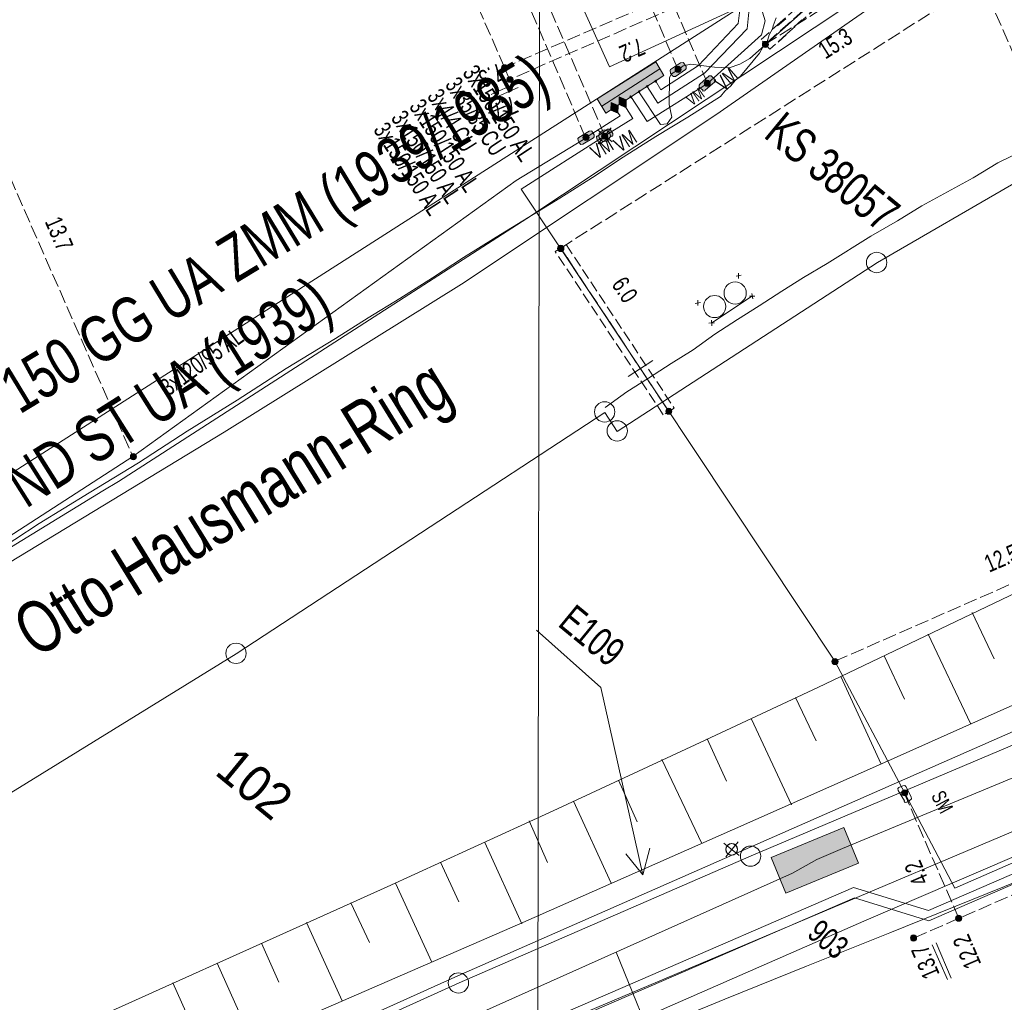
# Model space of a CAD drawing. Header units: metres. Extents: x -740 to 758, y -633 to 854.
# Tile 1036 of 1056: x 512 to 543, y 140 to 170. Entities that reach past the tile are written whole.
import ezdxf

# ---------------------------------------------------------------- set-up
doc = ezdxf.new("R2010")
doc.units = ezdxf.units.M
doc.header["$MEASUREMENT"] = 0
for name, pattern in [('333_125', [0.4576, 0.3328, -0.1248]), ('333_333', [0.6656, 0.3328, -0.3328]), ('416_125', [0.5408, 0.416, -0.1248])]:
    doc.linetypes.add(name, pattern=pattern)
for name, color, linetype in [('Gas.LOVION', 7, 'Continuous'), ('Grundkarte.LOVION', 7, 'Continuous'), ('Grundkarte_Text.LOVION', 7, 'Continuous'), ('Strom.LOVION', 7, 'Continuous'), ('StromBemass.LOVION', 7, 'Continuous'), ('Telko.LOVION', 7, 'Continuous'), ('ViewBounds.LOVION', 7, 'Continuous'), ('Wasser.LOVION', 7, 'Continuous')]:
    doc.layers.add(name, color=color, linetype=linetype)
doc.styles.add('ERSTELLTER_STIL_1', font='arial.ttf')

msp = doc.modelspace()

# ---------------------------------------------------------------- hatches: boundary and pattern name
at = {"layer": 'Strom.LOVION', "linetype": 'Continuous', "lineweight": 13}
for points in [[(530.319, 166.769), (532.098, 167.918), (531.85, 168.337), (530.055, 167.201)], [(532.455, 167.894), (532.76, 168.101), (532.786, 168.133), (532.781, 168.192), (532.711, 168.303), (532.694, 168.316), (532.607, 168.308), (532.302, 168.101), (532.289, 168.085), (532.297, 167.997), (532.364, 167.915), (532.396, 167.888)], [(533.369, 167.466), (533.655, 167.716), (533.681, 167.748), (533.678, 167.777), (533.646, 167.804), (533.563, 167.899), (533.547, 167.912), (533.488, 167.906), (533.202, 167.657), (533.176, 167.625), (533.182, 167.566), (533.294, 167.474), (533.297, 167.444), (533.355, 167.45)], [(529.811, 166.217), (529.49, 166.023), (529.464, 165.991), (529.47, 165.932), (529.523, 165.834), (529.556, 165.808), (529.614, 165.813), (529.935, 166.007), (529.961, 166.039), (529.956, 166.098), (529.886, 166.209), (529.87, 166.223)], [(530.367, 166.271), (530.063, 166.064), (530.033, 166.061), (530.042, 165.973), (530.096, 165.875), (530.128, 165.849), (530.186, 165.855), (530.491, 166.062), (530.521, 166.065), (530.534, 166.081), (530.528, 166.139), (530.458, 166.251), (530.426, 166.277)]]:
    msp.add_hatch(color=7, dxfattribs=at).paths.add_polyline_path(points)
at = {"layer": 'Strom.LOVION', "linetype": 'Continuous', "lineweight": 18}
for color, points in [(5, [(531.554, 167.584), (531.586, 167.558), (531.613, 167.59), (531.581, 167.616)]), (5, [(531.878, 167.749), (531.846, 167.775), (531.819, 167.743), (531.852, 167.717)]), (1, [(530.945, 167.17), (530.728, 167.267), (530.722, 167.03), (530.938, 166.933)]), (5, [(531.079, 167.301), (531.053, 167.269), (531.101, 167.23), (531.114, 167.246), (531.098, 167.259), (531.112, 167.275)]), (5, [(531.345, 167.46), (531.305, 167.412), (531.321, 167.399), (531.334, 167.415), (531.35, 167.402), (531.364, 167.418), (531.348, 167.431), (531.361, 167.447)]), (1, [(530.695, 166.998), (530.479, 167.095), (530.473, 166.858), (530.689, 166.761)])]:
    msp.add_hatch(color=color, dxfattribs=at).paths.add_polyline_path(points)
at = {"layer": 'StromBemass.LOVION', "linetype": 'Continuous', "lineweight": 13}
for points in [[(535.284, 168.815), (535.29, 168.824), (535.296, 168.835), (535.3, 168.846), (535.303, 168.857), (535.305, 168.869), (535.305, 168.881), (535.303, 168.892), (535.3, 168.904), (535.296, 168.915), (535.29, 168.925), (535.283, 168.935), (535.275, 168.943), (535.266, 168.951), (535.256, 168.957), (535.245, 168.962), (535.234, 168.966), (535.222, 168.968), (535.211, 168.968), (535.199, 168.968), (535.187, 168.965), (535.176, 168.962), (535.165, 168.957), (535.155, 168.95), (535.146, 168.943), (535.138, 168.934), (535.131, 168.925), (535.126, 168.914), (535.121, 168.903), (535.118, 168.892), (535.117, 168.88), (535.117, 168.868), (535.119, 168.856), (535.122, 168.845), (535.126, 168.834), (535.132, 168.824), (535.139, 168.814), (535.147, 168.806), (535.156, 168.798), (535.166, 168.792), (535.177, 168.787), (535.188, 168.783), (535.199, 168.781), (535.211, 168.78), (535.223, 168.781), (535.235, 168.783), (535.246, 168.787), (535.256, 168.792), (535.266, 168.799), (535.275, 168.806)], [(535.283, 168.814), (535.29, 168.824), (535.296, 168.834), (535.3, 168.845), (535.303, 168.856), (535.304, 168.868), (535.304, 168.88), (535.303, 168.891), (535.3, 168.903), (535.296, 168.914), (535.29, 168.924), (535.283, 168.934), (535.275, 168.942), (535.266, 168.95), (535.256, 168.956), (535.245, 168.961), (535.234, 168.964), (535.222, 168.967), (535.211, 168.967), (535.199, 168.967), (535.187, 168.964), (535.176, 168.961), (535.166, 168.956), (535.156, 168.949), (535.147, 168.942), (535.139, 168.933), (535.132, 168.924), (535.126, 168.913), (535.122, 168.902), (535.119, 168.891), (535.117, 168.879), (535.117, 168.867), (535.119, 168.856), (535.122, 168.844), (535.126, 168.833), (535.132, 168.823), (535.139, 168.814), (535.147, 168.805), (535.156, 168.798), (535.166, 168.791), (535.177, 168.786), (535.188, 168.783), (535.199, 168.781), (535.211, 168.78), (535.223, 168.781), (535.235, 168.783), (535.246, 168.787), (535.256, 168.792), (535.266, 168.798), (535.275, 168.806)], [(527.286, 168.099), (527.293, 168.108), (527.299, 168.118), (527.303, 168.129), (527.306, 168.141), (527.307, 168.152), (527.307, 168.164), (527.306, 168.175), (527.303, 168.187), (527.298, 168.198), (527.293, 168.208), (527.286, 168.217), (527.278, 168.226), (527.269, 168.233), (527.259, 168.239), (527.248, 168.244), (527.237, 168.248), (527.226, 168.25), (527.214, 168.251), (527.202, 168.25), (527.191, 168.248), (527.18, 168.244), (527.169, 168.239), (527.159, 168.233), (527.15, 168.225), (527.142, 168.217), (527.135, 168.207), (527.13, 168.197), (527.125, 168.186), (527.123, 168.175), (527.121, 168.163), (527.121, 168.152), (527.123, 168.14), (527.126, 168.129), (527.13, 168.118), (527.136, 168.107), (527.143, 168.098), (527.151, 168.09), (527.16, 168.082), (527.17, 168.076), (527.18, 168.071), (527.191, 168.067), (527.203, 168.065), (527.214, 168.065), (527.226, 168.065), (527.238, 168.068), (527.249, 168.071), (527.259, 168.076), (527.269, 168.082), (527.278, 168.09)], [(527.265, 168.12), (527.27, 168.127), (527.274, 168.134), (527.277, 168.142), (527.279, 168.15), (527.28, 168.158), (527.28, 168.167), (527.279, 168.175), (527.277, 168.183), (527.274, 168.191), (527.27, 168.198), (527.265, 168.205), (527.259, 168.211), (527.252, 168.217), (527.245, 168.221), (527.238, 168.225), (527.23, 168.227), (527.221, 168.229), (527.213, 168.229), (527.205, 168.229), (527.196, 168.227), (527.188, 168.225), (527.181, 168.221), (527.174, 168.216), (527.167, 168.211), (527.162, 168.205), (527.157, 168.198), (527.153, 168.191), (527.15, 168.183), (527.147, 168.175), (527.146, 168.166), (527.146, 168.158), (527.148, 168.15), (527.15, 168.142), (527.153, 168.134), (527.157, 168.126), (527.162, 168.12), (527.168, 168.113), (527.174, 168.108), (527.181, 168.104), (527.189, 168.1), (527.197, 168.097), (527.205, 168.096), (527.214, 168.095), (527.222, 168.096), (527.23, 168.098), (527.238, 168.1), (527.246, 168.104), (527.253, 168.108), (527.259, 168.114)], [(527.265, 168.12), (527.27, 168.127), (527.274, 168.134), (527.277, 168.142), (527.279, 168.15), (527.28, 168.158), (527.28, 168.167), (527.279, 168.175), (527.277, 168.183), (527.274, 168.191), (527.27, 168.198), (527.265, 168.205), (527.259, 168.211), (527.252, 168.217), (527.245, 168.221), (527.238, 168.225), (527.23, 168.227), (527.221, 168.229), (527.213, 168.229), (527.205, 168.229), (527.196, 168.227), (527.188, 168.225), (527.181, 168.221), (527.174, 168.216), (527.167, 168.211), (527.162, 168.205), (527.157, 168.198), (527.153, 168.191), (527.15, 168.183), (527.147, 168.175), (527.146, 168.166), (527.146, 168.158), (527.148, 168.15), (527.15, 168.142), (527.153, 168.134), (527.157, 168.126), (527.162, 168.12), (527.168, 168.113), (527.174, 168.108), (527.181, 168.104), (527.189, 168.1), (527.197, 168.097), (527.205, 168.096), (527.214, 168.095), (527.222, 168.096), (527.23, 168.098), (527.238, 168.1), (527.246, 168.104), (527.253, 168.108), (527.259, 168.114)], [(532.607, 168.049), (532.614, 168.058), (532.62, 168.069), (532.624, 168.08), (532.627, 168.091), (532.629, 168.103), (532.629, 168.115), (532.627, 168.126), (532.624, 168.138), (532.62, 168.148), (532.614, 168.159), (532.607, 168.168), (532.599, 168.177), (532.59, 168.184), (532.58, 168.191), (532.569, 168.196), (532.558, 168.199), (532.547, 168.201), (532.535, 168.202), (532.523, 168.201), (532.511, 168.199), (532.5, 168.195), (532.49, 168.19), (532.48, 168.184), (532.471, 168.176), (532.463, 168.168), (532.456, 168.158), (532.45, 168.148), (532.446, 168.137), (532.443, 168.126), (532.442, 168.114), (532.442, 168.102), (532.443, 168.091), (532.446, 168.079), (532.45, 168.068), (532.456, 168.058), (532.463, 168.048), (532.471, 168.04), (532.48, 168.032), (532.49, 168.026), (532.501, 168.021), (532.512, 168.018), (532.524, 168.015), (532.535, 168.015), (532.547, 168.015), (532.559, 168.018), (532.57, 168.021), (532.58, 168.026), (532.59, 168.033), (532.599, 168.04)], [(527.453, 167.738), (527.46, 167.748), (527.465, 167.758), (527.47, 167.769), (527.472, 167.78), (527.474, 167.792), (527.474, 167.804), (527.472, 167.816), (527.469, 167.827), (527.465, 167.838), (527.459, 167.848), (527.452, 167.858), (527.444, 167.866), (527.435, 167.874), (527.425, 167.88), (527.415, 167.885), (527.403, 167.888), (527.392, 167.891), (527.38, 167.891), (527.368, 167.891), (527.357, 167.888), (527.346, 167.885), (527.335, 167.88), (527.325, 167.873), (527.316, 167.866), (527.308, 167.857), (527.301, 167.848), (527.296, 167.837), (527.291, 167.826), (527.288, 167.815), (527.287, 167.803), (527.287, 167.792), (527.288, 167.78), (527.291, 167.768), (527.296, 167.758), (527.301, 167.747), (527.308, 167.738), (527.316, 167.729), (527.326, 167.722), (527.336, 167.715), (527.346, 167.71), (527.357, 167.707), (527.369, 167.705), (527.381, 167.704), (527.392, 167.705), (527.404, 167.707), (527.415, 167.711), (527.426, 167.716), (527.436, 167.722), (527.445, 167.73)], [(527.419, 167.754), (527.424, 167.761), (527.427, 167.768), (527.43, 167.775), (527.432, 167.783), (527.433, 167.791), (527.433, 167.799), (527.432, 167.807), (527.43, 167.815), (527.427, 167.822), (527.423, 167.829), (527.419, 167.835), (527.413, 167.841), (527.407, 167.846), (527.4, 167.851), (527.393, 167.854), (527.385, 167.856), (527.378, 167.858), (527.37, 167.858), (527.362, 167.858), (527.354, 167.856), (527.346, 167.854), (527.339, 167.85), (527.332, 167.846), (527.326, 167.841), (527.321, 167.835), (527.316, 167.829), (527.312, 167.822), (527.309, 167.814), (527.307, 167.806), (527.306, 167.798), (527.306, 167.79), (527.307, 167.783), (527.309, 167.775), (527.312, 167.767), (527.316, 167.76), (527.321, 167.754), (527.326, 167.748), (527.333, 167.743), (527.339, 167.739), (527.347, 167.735), (527.354, 167.733), (527.362, 167.732), (527.37, 167.731), (527.378, 167.732), (527.386, 167.733), (527.393, 167.736), (527.401, 167.739), (527.407, 167.743), (527.414, 167.748)], [(527.419, 167.754), (527.424, 167.761), (527.427, 167.768), (527.43, 167.775), (527.432, 167.783), (527.433, 167.791), (527.433, 167.799), (527.432, 167.807), (527.43, 167.815), (527.427, 167.822), (527.423, 167.829), (527.419, 167.835), (527.413, 167.841), (527.407, 167.846), (527.4, 167.851), (527.393, 167.854), (527.385, 167.856), (527.378, 167.858), (527.37, 167.858), (527.362, 167.858), (527.354, 167.856), (527.346, 167.854), (527.339, 167.85), (527.332, 167.846), (527.326, 167.841), (527.321, 167.835), (527.316, 167.829), (527.312, 167.822), (527.309, 167.814), (527.307, 167.806), (527.306, 167.798), (527.306, 167.79), (527.307, 167.783), (527.309, 167.775), (527.312, 167.767), (527.316, 167.76), (527.321, 167.754), (527.326, 167.748), (527.333, 167.743), (527.339, 167.739), (527.347, 167.735), (527.354, 167.733), (527.362, 167.732), (527.37, 167.731), (527.378, 167.732), (527.386, 167.733), (527.393, 167.736), (527.401, 167.739), (527.407, 167.743), (527.414, 167.748)], [(533.498, 167.623), (533.505, 167.632), (533.511, 167.643), (533.515, 167.654), (533.518, 167.665), (533.52, 167.677), (533.52, 167.689), (533.518, 167.701), (533.515, 167.712), (533.511, 167.723), (533.505, 167.734), (533.498, 167.743), (533.49, 167.752), (533.481, 167.759), (533.471, 167.766), (533.46, 167.771), (533.449, 167.774), (533.437, 167.776), (533.425, 167.777), (533.413, 167.776), (533.402, 167.774), (533.391, 167.77), (533.38, 167.765), (533.37, 167.759), (533.361, 167.751), (533.353, 167.743), (533.346, 167.733), (533.34, 167.723), (533.336, 167.712), (533.333, 167.7), (533.331, 167.688), (533.331, 167.676), (533.333, 167.665), (533.336, 167.653), (533.34, 167.642), (533.346, 167.632), (533.353, 167.622), (533.361, 167.614), (533.37, 167.606), (533.38, 167.6), (533.391, 167.595), (533.402, 167.591), (533.414, 167.589), (533.426, 167.588), (533.438, 167.589), (533.449, 167.591), (533.461, 167.595), (533.471, 167.6), (533.481, 167.607), (533.49, 167.614)], [(529.784, 165.961), (529.791, 165.971), (529.797, 165.981), (529.801, 165.992), (529.804, 166.004), (529.806, 166.016), (529.806, 166.028), (529.804, 166.04), (529.801, 166.051), (529.797, 166.062), (529.791, 166.073), (529.784, 166.083), (529.775, 166.091), (529.766, 166.099), (529.756, 166.105), (529.745, 166.11), (529.734, 166.114), (529.722, 166.116), (529.71, 166.117), (529.698, 166.116), (529.686, 166.114), (529.675, 166.11), (529.664, 166.105), (529.654, 166.098), (529.645, 166.091), (529.637, 166.082), (529.63, 166.072), (529.624, 166.062), (529.62, 166.051), (529.617, 166.039), (529.615, 166.027), (529.615, 166.015), (529.617, 166.003), (529.62, 165.992), (529.624, 165.981), (529.63, 165.97), (529.637, 165.96), (529.645, 165.952), (529.655, 165.944), (529.665, 165.938), (529.676, 165.933), (529.687, 165.929), (529.699, 165.927), (529.711, 165.926), (529.723, 165.927), (529.734, 165.929), (529.746, 165.933), (529.757, 165.938), (529.767, 165.944), (529.776, 165.952)], [(530.354, 166), (530.361, 166.01), (530.366, 166.02), (530.37, 166.031), (530.373, 166.043), (530.375, 166.054), (530.375, 166.066), (530.373, 166.077), (530.37, 166.089), (530.366, 166.1), (530.36, 166.11), (530.353, 166.119), (530.345, 166.128), (530.336, 166.135), (530.326, 166.141), (530.316, 166.146), (530.305, 166.15), (530.293, 166.152), (530.281, 166.153), (530.27, 166.152), (530.258, 166.15), (530.247, 166.146), (530.237, 166.141), (530.227, 166.135), (530.218, 166.127), (530.21, 166.119), (530.203, 166.109), (530.197, 166.099), (530.193, 166.088), (530.19, 166.077), (530.189, 166.065), (530.189, 166.054), (530.19, 166.042), (530.193, 166.031), (530.198, 166.02), (530.203, 166.009), (530.21, 166), (530.218, 165.992), (530.227, 165.984), (530.237, 165.978), (530.248, 165.973), (530.259, 165.969), (530.27, 165.967), (530.282, 165.966), (530.294, 165.967), (530.305, 165.969), (530.316, 165.973), (530.327, 165.978), (530.337, 165.984), (530.346, 165.992)], [(529.008, 162.555), (529.015, 162.564), (529.02, 162.575), (529.025, 162.586), (529.028, 162.598), (529.029, 162.61), (529.029, 162.622), (529.028, 162.633), (529.025, 162.645), (529.02, 162.656), (529.014, 162.666), (529.007, 162.676), (528.999, 162.685), (528.99, 162.692), (528.98, 162.699), (528.969, 162.704), (528.958, 162.707), (528.946, 162.71), (528.934, 162.71), (528.922, 162.71), (528.91, 162.707), (528.899, 162.704), (528.888, 162.698), (528.878, 162.692), (528.869, 162.684), (528.861, 162.676), (528.854, 162.666), (528.848, 162.655), (528.844, 162.644), (528.841, 162.633), (528.839, 162.621), (528.839, 162.609), (528.841, 162.597), (528.844, 162.586), (528.848, 162.574), (528.854, 162.564), (528.861, 162.554), (528.869, 162.546), (528.878, 162.538), (528.889, 162.532), (528.899, 162.527), (528.911, 162.523), (528.923, 162.521), (528.934, 162.52), (528.946, 162.521), (528.958, 162.523), (528.969, 162.527), (528.98, 162.532), (528.99, 162.538), (529, 162.546)], [(529.012, 162.56), (529.019, 162.569), (529.024, 162.58), (529.029, 162.591), (529.032, 162.602), (529.033, 162.614), (529.033, 162.626), (529.031, 162.638), (529.028, 162.65), (529.024, 162.661), (529.018, 162.671), (529.011, 162.681), (529.003, 162.69), (528.994, 162.697), (528.984, 162.704), (528.973, 162.709), (528.961, 162.713), (528.95, 162.715), (528.938, 162.715), (528.926, 162.715), (528.914, 162.712), (528.902, 162.709), (528.892, 162.703), (528.882, 162.697), (528.872, 162.689), (528.864, 162.681), (528.857, 162.671), (528.851, 162.66), (528.847, 162.649), (528.844, 162.638), (528.843, 162.626), (528.843, 162.614), (528.844, 162.602), (528.847, 162.59), (528.852, 162.579), (528.858, 162.569), (528.865, 162.559), (528.873, 162.55), (528.882, 162.543), (528.892, 162.536), (528.903, 162.531), (528.914, 162.528), (528.926, 162.525), (528.938, 162.525), (528.95, 162.525), (528.962, 162.528), (528.973, 162.532), (528.984, 162.537), (528.994, 162.543), (529.003, 162.551)], [(532.322, 157.566), (532.329, 157.575), (532.335, 157.586), (532.339, 157.597), (532.342, 157.608), (532.343, 157.62), (532.343, 157.632), (532.342, 157.643), (532.339, 157.655), (532.334, 157.666), (532.329, 157.676), (532.322, 157.685), (532.314, 157.694), (532.305, 157.702), (532.295, 157.708), (532.284, 157.713), (532.273, 157.716), (532.261, 157.719), (532.249, 157.719), (532.238, 157.718), (532.226, 157.716), (532.215, 157.713), (532.204, 157.708), (532.194, 157.701), (532.185, 157.694), (532.177, 157.685), (532.17, 157.675), (532.165, 157.665), (532.16, 157.654), (532.157, 157.643), (532.156, 157.631), (532.156, 157.619), (532.158, 157.608), (532.16, 157.596), (532.165, 157.585), (532.171, 157.575), (532.178, 157.565), (532.186, 157.557), (532.195, 157.549), (532.205, 157.543), (532.215, 157.538), (532.227, 157.535), (532.238, 157.532), (532.25, 157.532), (532.262, 157.532), (532.273, 157.535), (532.284, 157.538), (532.295, 157.543), (532.305, 157.55), (532.314, 157.557)], [(515.905, 156.173), (515.912, 156.183), (515.917, 156.193), (515.922, 156.204), (515.924, 156.215), (515.926, 156.227), (515.926, 156.238), (515.924, 156.25), (515.921, 156.261), (515.917, 156.272), (515.911, 156.282), (515.905, 156.291), (515.897, 156.3), (515.888, 156.307), (515.878, 156.313), (515.867, 156.318), (515.856, 156.322), (515.845, 156.324), (515.833, 156.325), (515.821, 156.324), (515.81, 156.322), (515.799, 156.318), (515.788, 156.313), (515.779, 156.307), (515.77, 156.299), (515.762, 156.291), (515.755, 156.282), (515.749, 156.271), (515.745, 156.26), (515.742, 156.249), (515.741, 156.238), (515.741, 156.226), (515.742, 156.215), (515.745, 156.203), (515.75, 156.192), (515.755, 156.182), (515.762, 156.173), (515.77, 156.164), (515.779, 156.157), (515.789, 156.151), (515.8, 156.146), (515.811, 156.142), (515.822, 156.14), (515.834, 156.14), (515.845, 156.14), (515.857, 156.143), (515.868, 156.146), (515.878, 156.151), (515.888, 156.157), (515.897, 156.165)], [(537.416, 149.888), (537.423, 149.897), (537.429, 149.908), (537.433, 149.918), (537.436, 149.93), (537.437, 149.941), (537.437, 149.953), (537.436, 149.965), (537.433, 149.976), (537.429, 149.987), (537.423, 149.997), (537.416, 150.006), (537.408, 150.015), (537.399, 150.022), (537.389, 150.028), (537.379, 150.033), (537.367, 150.037), (537.356, 150.039), (537.344, 150.04), (537.333, 150.039), (537.321, 150.037), (537.31, 150.033), (537.3, 150.028), (537.29, 150.022), (537.281, 150.014), (537.273, 150.006), (537.266, 149.996), (537.26, 149.986), (537.256, 149.975), (537.253, 149.964), (537.252, 149.952), (537.252, 149.941), (537.253, 149.929), (537.256, 149.918), (537.261, 149.907), (537.266, 149.897), (537.273, 149.887), (537.281, 149.879), (537.29, 149.871), (537.3, 149.865), (537.311, 149.86), (537.322, 149.857), (537.333, 149.855), (537.345, 149.854), (537.357, 149.855), (537.368, 149.857), (537.379, 149.861), (537.39, 149.866), (537.4, 149.872), (537.409, 149.879)], [(539.55, 145.864), (539.557, 145.873), (539.562, 145.884), (539.567, 145.895), (539.57, 145.906), (539.571, 145.918), (539.571, 145.929), (539.57, 145.941), (539.567, 145.952), (539.562, 145.963), (539.557, 145.974), (539.55, 145.983), (539.542, 145.992), (539.532, 145.999), (539.523, 146.005), (539.512, 146.01), (539.501, 146.014), (539.489, 146.016), (539.477, 146.017), (539.466, 146.016), (539.454, 146.014), (539.443, 146.01), (539.432, 146.005), (539.423, 145.999), (539.414, 145.991), (539.406, 145.983), (539.399, 145.973), (539.393, 145.963), (539.389, 145.952), (539.386, 145.94), (539.384, 145.929), (539.384, 145.917), (539.386, 145.905), (539.389, 145.894), (539.393, 145.883), (539.399, 145.873), (539.406, 145.863), (539.414, 145.855), (539.423, 145.847), (539.433, 145.841), (539.444, 145.836), (539.455, 145.833), (539.466, 145.83), (539.478, 145.83), (539.49, 145.83), (539.501, 145.833), (539.512, 145.836), (539.523, 145.841), (539.533, 145.848), (539.542, 145.855)], [(541.209, 142.018), (541.215, 142.028), (541.221, 142.038), (541.225, 142.049), (541.228, 142.06), (541.229, 142.072), (541.229, 142.083), (541.228, 142.095), (541.225, 142.106), (541.221, 142.117), (541.215, 142.127), (541.208, 142.137), (541.2, 142.145), (541.191, 142.152), (541.181, 142.159), (541.171, 142.164), (541.16, 142.167), (541.148, 142.169), (541.137, 142.17), (541.125, 142.169), (541.114, 142.167), (541.103, 142.163), (541.092, 142.158), (541.082, 142.152), (541.073, 142.145), (541.065, 142.136), (541.059, 142.127), (541.053, 142.116), (541.049, 142.106), (541.046, 142.094), (541.044, 142.083), (541.045, 142.071), (541.046, 142.06), (541.049, 142.048), (541.053, 142.038), (541.059, 142.027), (541.066, 142.018), (541.074, 142.01), (541.083, 142.002), (541.093, 141.996), (541.103, 141.991), (541.114, 141.987), (541.126, 141.985), (541.137, 141.985), (541.149, 141.985), (541.16, 141.988), (541.171, 141.991), (541.182, 141.996), (541.192, 142.003), (541.201, 142.01)], [(539.825, 141.413), (539.832, 141.422), (539.838, 141.433), (539.842, 141.444), (539.845, 141.455), (539.846, 141.467), (539.846, 141.479), (539.845, 141.491), (539.842, 141.502), (539.837, 141.513), (539.832, 141.524), (539.825, 141.533), (539.816, 141.542), (539.807, 141.549), (539.797, 141.556), (539.786, 141.561), (539.775, 141.564), (539.764, 141.566), (539.752, 141.567), (539.74, 141.566), (539.728, 141.564), (539.717, 141.56), (539.706, 141.555), (539.696, 141.549), (539.687, 141.541), (539.679, 141.533), (539.672, 141.523), (539.666, 141.513), (539.662, 141.502), (539.659, 141.49), (539.658, 141.478), (539.658, 141.467), (539.659, 141.455), (539.662, 141.443), (539.667, 141.432), (539.672, 141.422), (539.679, 141.412), (539.688, 141.404), (539.697, 141.396), (539.707, 141.39), (539.717, 141.385), (539.729, 141.381), (539.74, 141.379), (539.752, 141.378), (539.764, 141.379), (539.776, 141.381), (539.787, 141.385), (539.798, 141.39), (539.808, 141.397), (539.817, 141.404)]]:
    msp.add_hatch(color=7, dxfattribs=at).paths.add_polyline_path(points)
at = {"layer": 'Telko.LOVION', "linetype": 'Continuous', "lineweight": 13}
msp.add_hatch(color=7, dxfattribs=at).paths.add_polyline_path([(535.834, 142.851), (538.065, 143.763), (537.619, 144.858), (535.388, 143.945)])
msp.add_hatch(color=7, dxfattribs=at).paths.add_polyline_path([(535.834, 142.851), (538.065, 143.763), (537.619, 144.858), (535.388, 143.945)])

# ---------------------------------------------------------------- linework, layer by layer
at = {"layer": 'Gas.LOVION', "color": 5, "linetype": 'Continuous', "lineweight": 18}
msp.add_lwpolyline([(497.396, 144.368), (503.098, 147.571), (518.611, 156.979), (525.896, 161.519), (533.693, 166.715), (540.058, 171.15), (535.315, 180.513), (535.239, 180.683), (529.49, 193.835), (526.863, 199.844), (522.046, 210.723), (520.342, 214.546), (519.552, 216.434), (518.572, 218.747), (518.223, 219.6), (514.928, 226.992), (510.887, 236.128), (511.041, 236.217), (510.871, 236.6), (509.511, 239.925), (507.88, 243.608)], dxfattribs=at)
at = {"layer": 'Grundkarte.LOVION', "color": 253, "linetype": 'Continuous', "lineweight": 18}
msp.add_lwpolyline([(535.533, 170.722), (511.917, 155.615), (507.743, 152.961), (502.402, 165.266), (501.919, 165.071), (501.154, 164.73), (497.272, 163.021), (492.456, 160.895), (491.377, 160.435), (464.471, 221.911), (464.277, 222.985), (464.584, 224.079), (465.206, 224.968), (466.097, 225.528), (478.763, 231.111), (498.917, 239.909), (501.108, 240.478), (503.507, 240.121), (505.647, 238.793), (507.082, 236.806), (520.648, 205.68), (535.121, 172.514), (535.441, 171.659)], close=True, dxfattribs=at)
at = {"layer": 'Grundkarte.LOVION', "color": 8, "linetype": 'Continuous', "lineweight": 18}
msp.add_lwpolyline([(494.994, 194.186), (520.648, 205.68), (535.121, 172.514), (535.441, 171.659), (535.533, 170.722), (511.917, 155.615)], close=True, dxfattribs=at)
for points in [[(444.262, 120.863), (449.51, 123.12), (464.841, 129.851), (470.169, 132.795), (493.235, 144.154), (498.51, 147.034), (507.743, 152.961), (511.917, 155.615), (535.533, 170.722), (540.701, 174.39), (548.496, 179.615), (549.259, 177.857), (555.429, 180.647), (555.458, 180.355), (562.241, 183.826), (564.392, 184.804), (573.732, 189.028), (583.184, 193.321), (586.304, 194.365), (589.528, 194.946), (593.014, 195.258), (596.275, 195.163), (599.762, 194.558), (601.93, 193.854)], [(594.983, 185.401), (592.75, 185.567), (588.731, 185.263), (586.991, 184.915), (585.222, 184.27), (552.931, 169.615), (547.335, 166.999), (542.951, 164.679), (538.643, 162.189), (530.667, 157.005), (530.285, 157.589), (518.98, 150.188), (507.077, 142.847), (495.68, 136.383), (486.657, 131.629), (477.632, 127.2), (468.622, 122.92), (452.315, 115.592), (451.236, 115.132)], [(527.517, 185.603), (523.412, 183.753), (530.432, 168.184), (534.589, 170.098)], [(424.112, 137.425), (440.252, 144.352), (449.51, 123.12), (444.262, 120.863), (449.51, 123.12), (464.841, 129.851), (470.169, 132.795), (493.235, 144.154), (498.51, 147.034), (507.743, 152.961), (511.917, 155.615), (535.533, 170.722), (540.701, 174.39), (548.496, 179.615)], [(535.545, 169.689), (535.451, 169.443), (535.431, 169.352), (535.331, 169.165), (535.263, 168.952), (535.131, 168.791), (535.031, 168.604), (534.45, 167.897), (534.285, 167.763), (534.153, 167.602), (533.963, 167.436), (533.831, 167.275), (532.828, 166.645), (531.852, 166.047), (530.85, 165.417), (529.906, 164.793), (528.904, 164.163), (526.952, 162.967), (525.949, 162.337), (525.005, 161.713), (524.003, 161.083), (523.027, 160.485), (522.025, 159.855), (520.518, 158.939), (519.017, 157.965), (517.484, 157.017), (515.984, 156.042), (514.477, 155.127), (512.944, 154.179), (511.443, 153.205)], [(530.3, 157.738), (530.963, 158.216), (531.631, 158.636), (532.326, 159.089), (532.994, 159.509), (533.657, 159.987), (534.351, 160.439), (535.02, 160.859), (535.714, 161.311), (536.383, 161.731), (537.109, 162.157), (538.446, 162.997), (539.258, 163.461), (540.011, 163.919), (541.582, 164.782), (542.335, 165.239), (543.152, 165.644)], [(542.951, 164.679), (538.643, 162.189), (530.667, 157.005), (530.285, 157.589), (518.98, 150.188), (507.077, 142.847), (495.68, 136.383), (486.657, 131.629), (477.632, 127.2), (468.622, 122.92), (452.315, 115.592), (451.236, 115.132), (452.315, 115.592), (468.622, 122.92), (477.632, 127.2), (486.657, 131.629), (495.68, 136.383), (507.077, 142.847), (518.98, 150.188), (530.285, 157.589), (530.667, 157.005), (538.643, 162.189), (542.951, 164.679)], [(453.775, 113.045), (457.382, 114.55), (462.063, 116.249), (466.858, 117.693), (473.913, 119.595), (481.17, 121.546), (486.917, 123.231), (490.695, 124.487), (495.816, 126.525), (500.855, 128.791), (525.818, 140.098), (534.777, 143.989), (544.114, 147.946), (553.404, 151.78), (559.715, 154.348), (572.066, 159.22), (574.116, 160.012)], [(453.775, 113.045), (457.382, 114.55), (462.063, 116.249), (466.858, 117.693), (473.913, 119.595), (481.17, 121.546), (486.917, 123.231), (490.695, 124.487), (495.816, 126.525), (500.855, 128.791), (525.818, 140.098), (534.777, 143.989), (544.114, 147.946), (553.404, 151.78), (559.715, 154.348), (572.066, 159.22), (574.116, 160.012)], [(574.116, 160.012), (572.066, 159.22), (559.715, 154.348), (553.404, 151.78), (544.114, 147.946), (534.777, 143.989), (525.818, 140.098), (500.855, 128.791), (495.816, 126.525), (490.695, 124.487), (486.917, 123.231), (481.17, 121.546), (473.913, 119.595), (466.858, 117.693), (462.063, 116.249), (457.382, 114.55), (453.775, 113.045)], [(516.347, 132.374), (516.01, 133.405), (547.797, 146.858), (570.947, 156.155)], [(516.347, 132.374), (518.849, 133.387), (523.905, 135.478), (526.407, 136.491), (528.936, 137.536), (531.437, 138.549), (533.966, 139.594), (536.468, 140.607), (539.028, 141.626), (544.032, 143.652), (546.592, 144.671), (549.806, 145.961), (553.078, 147.256), (556.318, 148.577), (559.532, 149.867), (562.804, 151.162), (566.05, 152.425), (568.754, 153.488)]]:
    msp.add_lwpolyline(points, dxfattribs=at)
at = {"layer": 'Grundkarte.LOVION', "color": 253, "linetype": 'Continuous', "lineweight": 18}
for points in [[(451.236, 115.132), (452.315, 115.592), (468.622, 122.92), (477.632, 127.2), (486.657, 131.629), (495.68, 136.383), (507.077, 142.847), (518.98, 150.188), (530.285, 157.589), (530.667, 157.005), (538.643, 162.189), (542.951, 164.679), (547.335, 166.999), (552.931, 169.615), (585.222, 184.27), (586.991, 184.915), (588.731, 185.263), (592.75, 185.567), (594.983, 185.401)], [(574.116, 160.012), (572.066, 159.22), (559.715, 154.348), (553.404, 151.78), (544.114, 147.946), (534.777, 143.989), (525.818, 140.098), (500.855, 128.791), (495.816, 126.525), (490.695, 124.487), (486.917, 123.231), (481.17, 121.546), (473.913, 119.595), (466.858, 117.693), (462.063, 116.249), (457.382, 114.55), (453.775, 113.045)], [(568.754, 153.488), (566.05, 152.425), (562.804, 151.162), (559.532, 149.867), (556.318, 148.577), (553.078, 147.256), (549.806, 145.961), (546.592, 144.671), (544.032, 143.652), (539.028, 141.626), (536.468, 140.607), (533.966, 139.594), (531.437, 138.549), (528.936, 137.536), (526.407, 136.491), (523.905, 135.478), (518.849, 133.387), (516.347, 132.374), (516.01, 133.405), (547.797, 146.858), (570.947, 156.155)]]:
    msp.add_lwpolyline(points, dxfattribs=at)
at = {"layer": 'Grundkarte.LOVION', "color": 7, "linetype": 'Continuous', "lineweight": 13}
for points in [[(580.588, 167.886), (576.745, 166.683), (572.653, 165.307), (571.17, 164.748), (569.375, 164.07), (568.376, 163.707), (567.324, 163.279), (566.017, 162.737), (564.488, 162.056), (562.645, 161.255), (559.841, 160.005), (557.096, 158.762), (554.579, 157.599), (552.01, 156.373), (546.923, 153.984), (536.814, 149.153), (533.055, 147.397), (528.701, 145.375), (523.609, 143.045), (512.399, 137.988), (491.084, 128.367), (474.495, 120.893)], [(541.555, 151.449), (542.225, 150.037)], [(540.201, 150.785), (541.504, 148.045)], [(547.281, 150.62), (538.589, 146.726), (534.197, 144.789), (527.681, 141.906), (512.258, 135.196), (510.023, 134.179), (508.042, 133.276), (506.232, 132.449), (497.896, 128.531), (497.248, 128.201), (495.687, 127.546), (494.412, 126.978), (493.275, 126.513), (492.192, 126.111), (491.166, 125.715), (489.763, 125.253), (488.073, 124.704), (486.149, 124.131), (484.825, 123.765), (474.495, 120.893)], [(538.848, 150.121), (539.48, 148.793)], [(537.52, 149.488), (538.758, 146.802)], [(536.135, 148.85), (536.767, 147.523)], [(534.781, 148.186), (536.013, 145.558)], [(533.421, 147.58), (534.021, 146.279)], [(532.036, 146.942), (533.262, 144.373)], [(530.708, 146.31), (531.276, 145.036)], [(529.322, 145.672), (530.485, 143.155)], [(527.963, 145.066), (528.531, 143.792)], [(526.609, 144.402), (527.739, 141.911)], [(525.25, 143.796), (525.812, 142.58)], [(523.864, 143.158), (524.988, 140.726)], [(522.504, 142.552), (523.067, 141.336)], [(521.145, 141.946), (522.237, 139.541)], [(519.759, 141.309), (520.289, 140.119)], [(518.4, 140.703), (519.46, 138.324)], [(517.04, 140.097), (517.57, 138.907)]]:
    msp.add_lwpolyline(points, dxfattribs=at)
at = {"layer": 'Grundkarte.LOVION', "color": 9, "linetype": 'Continuous', "lineweight": 18}
for centre, radius in [((538.622, 162.186), 0.313), ((530.282, 157.604), 0.312), ((530.668, 157.021), 0.312), ((518.979, 150.201), 0.312), ((534.757, 143.982), 0.311), ((525.798, 140.093), 0.311)]:
    msp.add_circle(centre, radius, dxfattribs=at)
at = {"layer": 'Strom.LOVION', "color": 150, "linetype": 'Continuous', "lineweight": 18}
for points in [[(531.849, 167.746), (532.008, 167.481), (533.161, 168.229), (534.38, 169.516), (534.435, 170.009), (534.211, 170.489), (533.988, 171.103), (532.322, 175.758), (533.067, 176.141), (536.855, 178.063), (537.22, 178.409), (537.276, 178.74), (536.633, 180.184), (536.532, 180.455), (535.088, 183.742), (528.235, 199.417), (528.178, 199.544), (525.318, 206.121)], [(567.871, 187.007), (568.377, 185.918), (549.743, 177.594), (549.063, 177.291), (540.581, 173.654), (535.729, 169.322), (534.736, 168.442), (534.429, 168.264), (534.099, 168.158), (533.654, 168.174), (532.921, 168.265), (532.69, 168.213), (532.539, 168.094)], [(541.586, 179.855), (540.51, 179.824), (538.298, 178.869), (537.67, 178.335), (537.112, 177.852), (533.197, 175.873), (532.703, 175.632), (534.482, 170.59), (534.725, 170.067), (534.648, 169.35), (533.346, 167.996), (531.915, 167.073), (531.584, 167.587)], [(531.082, 167.272), (531.586, 166.509), (533.436, 167.68), (535.094, 169.172), (535.2, 169.596), (535.044, 170.127), (533.41, 174.756)], [(532.539, 168.094), (532.329, 167.97), (532.266, 167.861), (532.258, 167.032), (532.341, 166.642), (532.199, 166.435), (531.994, 166.415), (531.334, 167.415)], [(530.833, 167.1), (531.148, 166.599), (530.284, 166.071)], [(530.584, 166.928), (530.756, 166.679), (529.698, 166.014)], [(557.994, 140.362), (546.991, 144.37), (545.557, 144.983), (541.021, 143.003), (539.497, 145.898), (537.341, 149.958), (527.725, 164.432), (530.284, 166.071)], [(506.894, 150.617), (507.324, 150.748), (515.817, 156.233), (527.566, 164.697), (529.629, 165.963), (529.698, 166.014)]]:
    msp.add_lwpolyline(points, dxfattribs=at)
at = {"layer": 'Strom.LOVION', "color": 7, "linetype": '333_125', "lineweight": 13}
for points in [[(535.344, 168.723), (535.079, 169.022), (535.582, 169.471), (540.299, 173.671), (540.565, 173.372), (535.86, 169.188)], [(529.102, 162.734), (532.415, 157.723), (532.081, 157.513), (528.768, 162.524)]]:
    msp.add_lwpolyline(points, close=True, dxfattribs=at)
at = {"layer": 'Strom.LOVION', "color": 9, "linetype": '333_333', "lineweight": 18}
for points in [[(535.604, 168.941), (540.433, 173.506), (535.338, 169.24)], [(532.248, 157.618), (528.935, 162.629)]]:
    msp.add_lwpolyline(points, dxfattribs=at)
at = {"layer": 'Strom.LOVION', "color": 7, "linetype": 'Continuous', "lineweight": 13}
for points in [[(530.319, 166.769), (530.055, 167.201), (531.85, 168.337), (532.098, 167.918)], [(532.455, 167.894), (532.396, 167.888), (532.364, 167.915), (532.297, 167.997), (532.289, 168.085), (532.302, 168.101), (532.607, 168.308), (532.694, 168.316), (532.711, 168.303), (532.781, 168.192), (532.786, 168.133), (532.76, 168.101)], [(533.369, 167.466), (533.355, 167.45), (533.297, 167.444), (533.294, 167.474), (533.182, 167.566), (533.176, 167.625), (533.202, 167.657), (533.488, 167.906), (533.547, 167.912), (533.563, 167.899), (533.646, 167.804), (533.678, 167.777), (533.681, 167.748), (533.655, 167.716)], [(531.567, 167.6), (531.581, 167.616), (531.613, 167.59), (531.6, 167.574), (531.586, 167.558), (531.554, 167.584)], [(531.865, 167.733), (531.852, 167.717), (531.836, 167.73), (531.822, 167.714), (531.836, 167.73), (531.819, 167.743), (531.833, 167.759), (531.846, 167.775), (531.878, 167.749)], [(531.114, 167.246), (531.101, 167.23), (531.053, 167.269), (531.066, 167.285), (531.079, 167.301), (531.112, 167.275), (531.098, 167.259)], [(531.318, 167.428), (531.331, 167.444), (531.345, 167.46), (531.361, 167.447), (531.348, 167.431), (531.364, 167.418), (531.35, 167.402), (531.334, 167.415), (531.321, 167.399), (531.305, 167.412)], [(529.811, 166.217), (529.87, 166.223), (529.886, 166.209), (529.956, 166.098), (529.961, 166.039), (529.935, 166.007), (529.614, 165.813), (529.556, 165.808), (529.523, 165.834), (529.47, 165.932), (529.464, 165.991), (529.49, 166.023)], [(530.367, 166.271), (530.426, 166.277), (530.458, 166.251), (530.528, 166.139), (530.534, 166.081), (530.521, 166.065), (530.491, 166.062), (530.186, 165.855), (530.128, 165.849), (530.096, 165.875), (530.042, 165.973), (530.033, 166.061), (530.063, 166.064)], [(539.281, 145.995), (539.275, 146.054), (539.301, 146.086), (539.429, 146.143), (539.487, 146.149), (539.519, 146.122), (539.684, 145.798), (539.69, 145.74), (539.663, 145.708), (539.552, 145.638), (539.493, 145.632), (539.461, 145.658), (539.475, 145.675)]]:
    msp.add_lwpolyline(points, close=True, dxfattribs=at)
for points in [[(530.195, 166.978), (531.974, 168.128)], [(533.564, 160.333), (534.812, 161.164)], [(531.005, 158.693), (531.755, 159.181)]]:
    msp.add_lwpolyline(points, dxfattribs=at)
at = {"layer": 'Strom.LOVION', "color": 1, "linetype": 'Continuous', "lineweight": 18}
for points in [[(530.945, 167.17), (530.938, 166.933), (530.722, 167.03), (530.728, 167.267)], [(530.695, 166.998), (530.689, 166.761), (530.473, 166.858), (530.479, 167.095)]]:
    msp.add_lwpolyline(points, close=True, dxfattribs=at)
at = {"layer": 'Strom.LOVION', "color": 9, "linetype": 'Continuous', "lineweight": 18}
for points in [[(530.059, 166.256), (530.508, 165.886)], [(530.085, 165.83), (530.482, 166.312)]]:
    msp.add_lwpolyline(points, dxfattribs=at)
at = {"layer": 'Strom.LOVION', "color": 250, "linetype": 'Continuous', "lineweight": 18}
for points in [[(534.39, 161.862), (534.391, 161.699)], [(534.31, 161.765), (534.47, 161.796)], [(534.791, 161.236), (534.821, 161.076)], [(533.062, 160.934), (533.221, 160.964)], [(533.141, 161.03), (533.142, 160.868)], [(534.725, 161.156), (534.887, 161.157)], [(533.476, 160.324), (533.652, 160.341)], [(533.555, 160.421), (533.572, 160.245)]]:
    msp.add_lwpolyline(points, dxfattribs=at)
at = {"layer": 'Strom.LOVION', "color": 1, "linetype": 'Continuous', "lineweight": 18}
for points in [[(558.403, 140.86), (546.709, 145.14), (540.216, 142.319), (537.916, 143.025), (524.235, 137.091), (506.495, 129.298), (498.939, 125.869), (494.803, 124.342), (490.159, 123.016)], [(558.192, 140.603), (546.711, 144.816), (540.219, 141.994), (537.947, 142.703), (524.336, 136.82), (506.583, 129.011), (504.05, 127.862)]]:
    msp.add_lwpolyline(points, dxfattribs=at)
at = {"layer": 'Strom.LOVION', "color": 9, "linetype": 'Continuous', "lineweight": 18}
msp.add_circle((530.282, 166.073), 0.177, dxfattribs=at)
at = {"layer": 'Strom.LOVION', "color": 7, "linetype": 'Continuous', "lineweight": 13}
for centre in [(534.283, 161.249), (533.654, 160.836)]:
    msp.add_circle(centre, 0.34, dxfattribs=at)
at = {"layer": 'StromBemass.LOVION', "color": 7, "linetype": '416_125', "lineweight": 13}
for points in [[(533.436, 167.68), (529.367, 177.109)], [(532.539, 168.094), (528.785, 176.86)], [(530.284, 166.071), (526.132, 175.729)], [(529.698, 166.014), (525.639, 175.488)], [(533.988, 171.103), (527.212, 168.165), (524.298, 174.84)], [(540.433, 173.506), (535.197, 168.871), (541.073, 172.549)], [(528.935, 162.629), (541.834, 170.821)], [(541.834, 170.821), (548.791, 154.979), (552.314, 146.915), (556.158, 138.129)], [(533.418, 170.441), (527.366, 167.795), (527.212, 168.165)], [(501.154, 164.73), (510.307, 168.758), (515.817, 156.233)], [(528.935, 162.629), (532.248, 157.618)], [(537.341, 149.958), (548.791, 154.979)], [(552.327, 146.931), (552.314, 146.915), (547.096, 144.661), (539.767, 141.477)], [(539.465, 145.925), (541.142, 142.069)]]:
    msp.add_lwpolyline(points, dxfattribs=at)
at = {"layer": 'StromBemass.LOVION', "color": 7, "linetype": 'Continuous', "lineweight": 13}
for points in [[(527.569, 167.682), (526.805, 167.342)], [(527.626, 167.555), (526.861, 167.214)], [(540.907, 140.243), (540.447, 141.321)], [(540.793, 140.203), (540.32, 141.265)]]:
    msp.add_lwpolyline(points, dxfattribs=at)
for centre, radius in [((535.211, 168.874), 0.094), ((535.211, 168.874), 0.0937), ((527.214, 168.158), 0.0932), ((527.213, 168.162), 0.067), ((527.213, 168.162), 0.067), ((532.535, 168.108), 0.0937), ((527.38, 167.798), 0.0937), ((527.37, 167.795), 0.0636), ((527.37, 167.795), 0.0636), ((533.426, 167.683), 0.0944), ((529.71, 166.021), 0.0954), ((530.282, 166.06), 0.0932), ((528.934, 162.615), 0.0952), ((528.938, 162.62), 0.0954), ((532.25, 157.625), 0.0938), ((515.833, 156.232), 0.0926), ((537.345, 149.947), 0.0929), ((539.478, 145.923), 0.0935), ((541.137, 142.077), 0.0927), ((539.752, 141.473), 0.0944)]:
    msp.add_circle(centre, radius, dxfattribs=at)
at = {"layer": 'Telko.LOVION', "color": 1, "linetype": 'Continuous', "lineweight": 18}
for points in [[(573.472, 159.195), (571.115, 158.359), (570.316, 158.074), (569.646, 157.521), (537.578, 144.218), (536.784, 143.875), (536.041, 143.462), (516.998, 134.935), (503.361, 128.858), (502.665, 128.569), (502.023, 128.181), (482.204, 121.1), (472.075, 117.686), (471.276, 117.697), (470.612, 117.381), (455.431, 111.685)], [(453.197, 113.52), (465.332, 117.574), (472.909, 119.586), (482.536, 121.931), (491.578, 125.43), (498.092, 127.885), (507.111, 131.915), (511.67, 133.956), (525.782, 140.316), (543.918, 148.296), (556.466, 153.572), (556.917, 153.793)]]:
    msp.add_lwpolyline(points, dxfattribs=at)
at = {"layer": 'Telko.LOVION', "color": 49, "linetype": 'Continuous', "lineweight": 18}
for points in [[(528.189, 150.911), (530.164, 149.153), (531.45, 143.412)], [(535.131, 135.083), (532.014, 137.645), (530.632, 141.042)]]:
    msp.add_lwpolyline(points, dxfattribs=at)
at = {"layer": 'Telko.LOVION', "color": 7, "linetype": 'Continuous', "lineweight": 13}
msp.add_lwpolyline([(535.834, 142.851), (535.388, 143.945), (537.619, 144.858), (538.065, 143.763)], close=True, dxfattribs=at)
msp.add_lwpolyline([(535.834, 142.851), (535.388, 143.945), (537.619, 144.858), (538.065, 143.763)], close=True, dxfattribs=at)
at = {"layer": 'Telko.LOVION', "color": 9, "linetype": 'Continuous', "lineweight": 18}
for points in [[(533.941, 144.38), (534.407, 143.997)], [(533.941, 144.38), (534.407, 143.997)], [(533.997, 143.957), (534.38, 144.423)], [(533.997, 143.957), (534.38, 144.423)]]:
    msp.add_lwpolyline(points, dxfattribs=at)
at = {"layer": 'Telko.LOVION', "color": 7, "linetype": 'Continuous', "lineweight": 13}
msp.add_lwpolyline([(531.665, 144.231), (531.45, 143.412), (530.929, 144.056)], dxfattribs=at)
at = {"layer": 'Telko.LOVION', "color": 9, "linetype": 'Continuous', "lineweight": 18}
for centre, radius in [((534.175, 144.187), 0.179), ((534.178, 144.192), 0.178)]:
    msp.add_circle(centre, radius, dxfattribs=at)
at = {"layer": 'ViewBounds.LOVION', "color": 1, "linetype": 'Continuous', "lineweight": 18}
msp.add_lwpolyline([(528.379, 238.399), (527.852, -123.837), (-505.561, -122.336), (-505.035, 239.901)], close=True, dxfattribs=at)
at = {"layer": 'Wasser.LOVION', "color": 150, "linetype": 'Continuous', "lineweight": 18}
msp.add_lwpolyline([(465.862, 131.354), (466.524, 129.867), (466.606, 129.639), (466.676, 129.528), (466.811, 129.201), (471.24, 131.511), (488.989, 140.724), (497.737, 145.273), (502.602, 147.656), (514.9, 155.183), (515.375, 155.466), (527.901, 163.533), (540.015, 171.589), (543.561, 174.167), (543.783, 174.307), (543.993, 174.431), (544.173, 174.552), (544.34, 174.657)], dxfattribs=at)
at = {"layer": 'Wasser.LOVION', "color": 94, "linetype": 'Continuous', "lineweight": 18}
msp.add_lwpolyline([(557.597, 139.88), (552.903, 141.342), (544.456, 144.3), (543.713, 144.345), (538.224, 141.991), (525.003, 136.191)], dxfattribs=at)

# ---------------------------------------------------------------- texts
at = {"layer": 'Gas.LOVION', "color": 5, "linetype": 'Continuous', "lineweight": 18, "insert": (510.402, 152.775), "char_height": 1.42278, "attachment_point": 7, "rotation": 32.2425, "style": 'ERSTELLTER_STIL_1'}
msp.add_mtext('{\\A1;\\W0.72099x;125 ND ST UA (1939)}', dxfattribs=at)
at = {"layer": 'Grundkarte_Text.LOVION', "color": 8, "linetype": 'Continuous', "lineweight": 18, "insert": (513.095, 149.621), "char_height": 1.60082, "attachment_point": 7, "rotation": 31.6581, "style": 'ERSTELLTER_STIL_1'}
msp.add_mtext('{\\A1;\\W0.71560x;Otto-Hausmann-Ring}', dxfattribs=at)
at = {"layer": 'Grundkarte_Text.LOVION', "color": 7, "linetype": 'Continuous', "lineweight": 13, "insert": (518.281, 146.502), "char_height": 1.12433, "attachment_point": 7, "rotation": 320.5839, "style": 'ERSTELLTER_STIL_1'}
msp.add_mtext('{\\A1;\\W0.89449x;102}', dxfattribs=at)
at = {"layer": 'Strom.LOVION', "color": 150, "linetype": 'Continuous', "lineweight": 18, "attachment_point": 7, "style": 'ERSTELLTER_STIL_1'}
for s, insert, char_height, rotation in [('{\\A1;\\W0.72202x;3x150/150 AL}', (525.899, 168.005), 0.53356, 303.2448), ('{\\A1;\\W0.67979x;3x35/35 CU }', (525.365, 167.632), 0.53356, 303.2451), ('{\\A1;\\W0.67085x;3x4/4 CU }', (524.816, 167.28), 0.53356, 302.2446), ('{\\A1;\\W0.69467x;3x150/150 AL }', (524.264, 166.961), 0.53356, 303.2451), ('{\\A1;\\W0.69468x;3x150/150 AL }', (523.707, 166.611), 0.53356, 303.2451), ('{\\A1;\\W0.69468x;3x150/150 AL }', (523.166, 166.247), 0.53356, 303.2451), ('{\\A1;\\W0.69270x;3x120/95 AL }', (516.921, 158.072), 0.53354, 36.2422)]:
    msp.add_mtext(s, dxfattribs=dict(at, insert=insert, char_height=char_height, rotation=rotation))
at = {"layer": 'Strom.LOVION', "color": 7, "linetype": 'Continuous', "lineweight": 13, "attachment_point": 7, "style": 'ERSTELLTER_STIL_1'}
for s, insert, char_height, rotation in [('{\\A1;\\W0.71567x;VM}', (533.913, 167.419), 0.44459, 41.2409), ('{\\A1;\\W0.71554x;VM}', (532.948, 166.97), 0.3557, 35.2441), ('{\\A1;\\W0.71558x;KS 38057}', (535.112, 166.036), 1.06709, 320.5841), ('{\\A1;\\W0.71562x;VM}', (530.749, 165.546), 0.44461, 32.2431), ('{\\A1;\\W0.71558x;VM}', (530.027, 165.325), 0.44462, 31.2442), ('{\\A1;\\W0.71556x;SM}', (540.272, 145.83), 0.44465, 298.2428)]:
    msp.add_mtext(s, dxfattribs=dict(at, insert=insert, char_height=char_height, rotation=rotation))
at = {"layer": 'StromBemass.LOVION', "color": 7, "linetype": 'Continuous', "lineweight": 13, "attachment_point": 7, "style": 'ERSTELLTER_STIL_1'}
for s, insert, char_height, rotation in [('{\\A1;\\W0.71556x;15.3}', (537.054, 168.399), 0.53355, 32.2424), ('{\\A1;\\W0.71559x;7.2}', (531.358, 169.087), 0.53354, 203.5512), ('{\\A1;\\W0.71559x;7.3}', (527.041, 168.322), 0.53354, 203.5512), ('{\\A1;\\W0.71559x;7.7}', (527.465, 167.305), 0.53354, 203.5512), ('{\\A1;\\W0.71557x;13.7}', (513.101, 163.439), 0.53355, 293.245), ('{\\A1;\\W0.71557x;6.0}', (530.47, 161.511), 0.53356, 303.2451), ('{\\A1;\\W0.71557x;12.5}', (542.076, 152.666), 0.53355, 23.2428), ('{\\A1;\\W0.71558x;4.2}', (540.238, 143.221), 0.53352, 113.2385), ('{\\A1;\\W0.71559x;12.2}', (541.839, 140.677), 0.53353, 113.2391), ('{\\A1;\\W0.71561x;13.7}', (540.572, 140.365), 0.53352, 113.2385)]:
    msp.add_mtext(s, dxfattribs=dict(at, insert=insert, char_height=char_height, rotation=rotation))
at = {"layer": 'Telko.LOVION', "color": 220, "linetype": 'Continuous', "lineweight": 18, "insert": (528.806, 151.052), "char_height": 0.88922, "attachment_point": 7, "rotation": 320.5841, "style": 'ERSTELLTER_STIL_1'}
msp.add_mtext('{\\A1;\\W0.71561x;E109}', dxfattribs=at)
at = {"layer": 'Telko.LOVION', "color": 7, "linetype": 'Continuous', "lineweight": 13, "insert": (536.45, 141.53), "char_height": 0.7114, "attachment_point": 7, "rotation": 320.583, "style": 'ERSTELLTER_STIL_1'}
msp.add_mtext('{\\A1;\\W0.71560x;903}', dxfattribs=at)
at = {"layer": 'Wasser.LOVION', "color": 150, "linetype": 'Continuous', "lineweight": 18, "insert": (512.563, 157.15), "char_height": 1.42278, "attachment_point": 7, "rotation": 31.2417, "style": 'ERSTELLTER_STIL_1'}
msp.add_mtext('{\\A1;\\W0.71855x;150 GG UA ZMM (1939/1985)}', dxfattribs=at)

doc.saveas('drawing.dxf')
